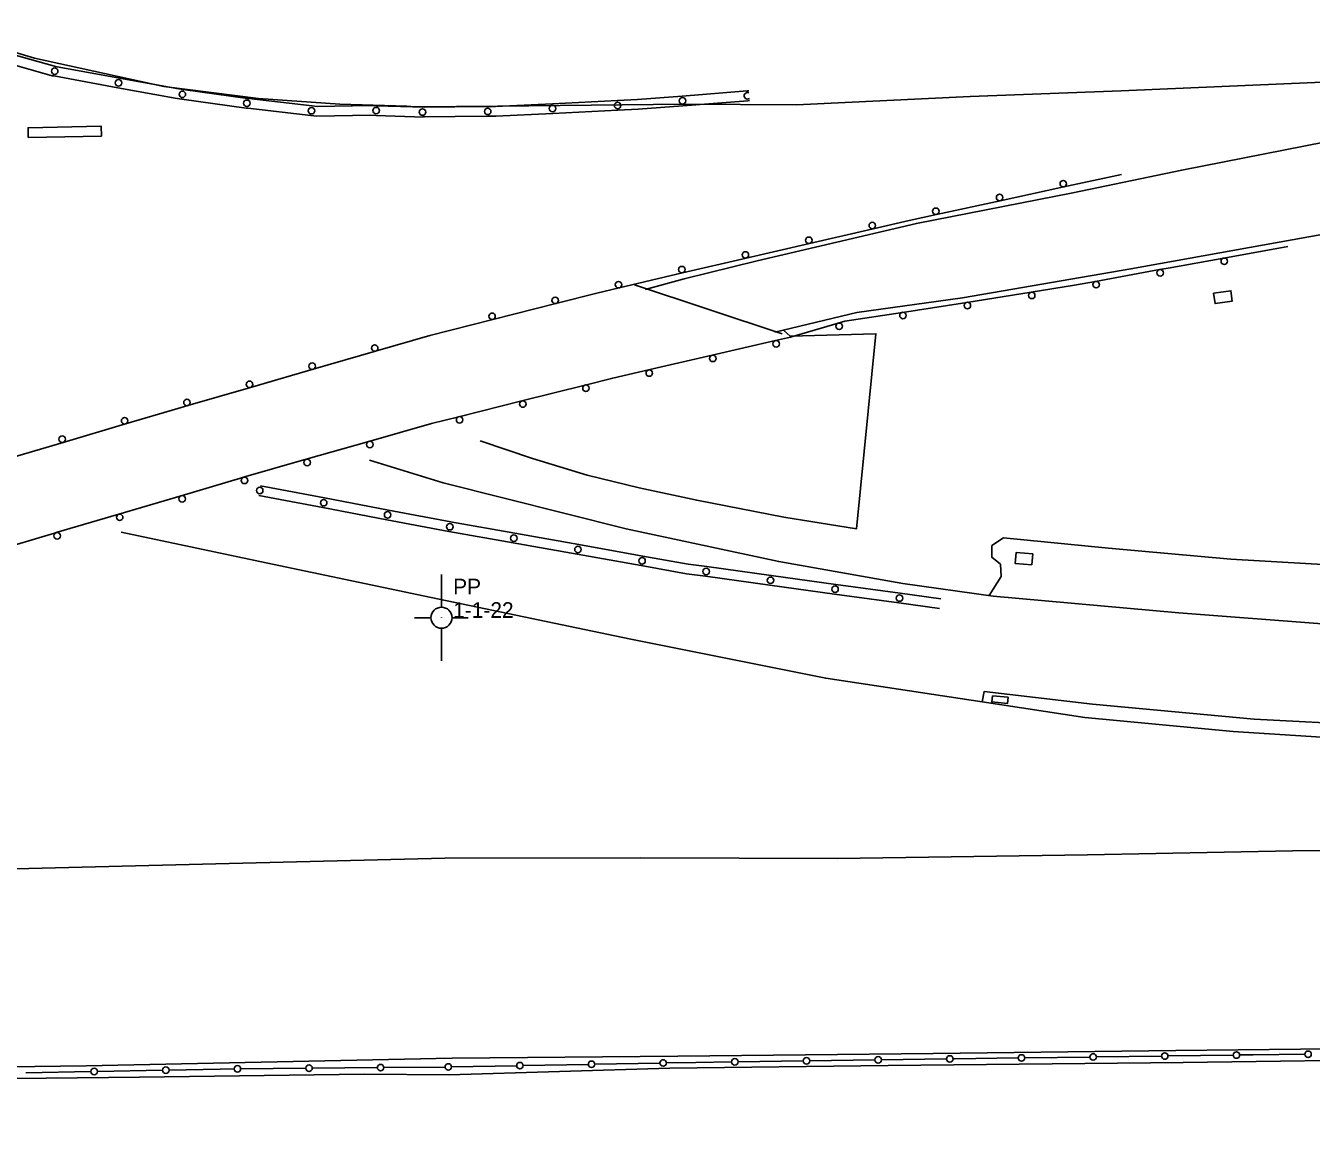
# Model space of a CAD drawing. Extents: x 2402803 to 2427059, y 6985292 to 6997652.
# Drawn here: x 2425143.7 to 2425538.3, y 6991497.3 to 6991834.5 of the extents above; entities that cross this region are included whole.
import ezdxf

# ---------------------------------------------------------------- set-up
doc = ezdxf.new("R2010")
doc.units = 0
for name, color, linetype in [('p_control ground ctrl', 7, 'Continuous'), ('p_drainage conc drain', 7, 'Continuous'), ('p_drainage riprap', 7, 'Continuous'), ('p_road - paved curb', 7, 'Continuous'), ('p_road bridge end', 7, 'Continuous'), ('p_road conc barrier', 7, 'Continuous'), ('p_road guard fences', 7, 'Continuous'), ('p_road guard rails', 7, 'Continuous'), ('p_structure ruins', 7, 'Continuous')]:
    doc.layers.add(name, color=color, linetype=linetype)

msp = doc.modelspace()

# ---------------------------------------------------------------- linework, layer by layer
at = {"layer": 'p_control ground ctrl'}
for p, q in [((2425271.3, 6991656.02), (2425271.32, 6991666.02)), ((2425268.06, 6991652.78), (2425263.06, 6991652.79)), ((2425271.3, 6991652.78), (2425271.3, 6991652.82)), ((2425274.54, 6991652.78), (2425279.54, 6991652.77)), ((2425271.3, 6991649.54), (2425271.28, 6991639.54))]:
    msp.add_line(p, q, dxfattribs=at)
msp.add_circle((2425271.3, 6991652.78), 3.24, dxfattribs=at)
at = {"layer": 'p_drainage conc drain'}
for points in [[(2425439.41, 6991659.62), (2425443.14, 6991665.49), (2425442.87, 6991669.2), (2425440.23, 6991671.35), (2425440.28, 6991674.93), (2425443.82, 6991677.28), (2425476.02, 6991674.13), (2425513.59, 6991670.74), (2425564.74, 6991667.79), (2425597.79, 6991665.44), (2425597.41, 6991662.04), (2425597.3, 6991658.17), (2425597.26, 6991652.91), (2425596.94, 6991648.1)], [(2425437.28, 6991626.94), (2425468.83, 6991622.16), (2425514.34, 6991617.86), (2425563.69, 6991614.65), (2425613.98, 6991611.18), (2425657.05, 6991608.08), (2425705.53, 6991605.21), (2425744.25, 6991602.47), (2425794.1, 6991598.7), (2425854.82, 6991595.66), (2425915.44, 6991590.45), (2425962.48, 6991587.5)]]:
    msp.add_lwpolyline(points, dxfattribs=at)
at = {"layer": 'p_drainage riprap'}
msp.add_lwpolyline([(2425376.26, 6991741.05), (2425378.35, 6991739.17), (2425404.63, 6991739.95), (2425398.72, 6991680.11), (2425376.35, 6991683.69), (2425349.67, 6991688.84), (2425332.03, 6991692.65), (2425316.01, 6991696.5), (2425299.28, 6991701.65), (2425283.22, 6991707.06)], dxfattribs=at)
at = {"layer": 'p_road - paved curb'}
for points in [[(2424758.9, 6992131.05), (2424770.61, 6992110.22), (2424784.16, 6992087.86), (2424796.75, 6992067.86), (2424811.17, 6992048.09), (2424829.81, 6992023.47), (2424846.56, 6992004.24), (2424867.57, 6991981.85), (2424891.23, 6991959.28), (2424919.73, 6991935.06), (2424951.06, 6991911.75), (2424975.51, 6991895.48), (2424997.64, 6991880.71), (2425025.52, 6991869.49), (2425059.53, 6991852.54), (2425093.5, 6991840.41), (2425146.38, 6991824.55), (2425186.03, 6991815.86), (2425215.12, 6991812.16), (2425240.14, 6991810.43), (2425260.69, 6991809.77), (2425263.14, 6991809.59)], [(2426371.81, 6991831.46), (2426315.96, 6991830.34), (2426270.9, 6991829.73), (2426220.32, 6991829.41), (2426154.42, 6991827.74), (2426088.33, 6991828.08), (2426009.11, 6991825.67), (2425947.32, 6991824.73), (2425892.45, 6991823.66), (2425831.57, 6991820.54), (2425777.45, 6991813.78), (2425766.68, 6991813.23), (2425728.7, 6991804.48), (2425672.29, 6991793.11), (2425619.95, 6991784.49), (2425541.53, 6991770.42), (2425482.92, 6991759.88), (2425431.21, 6991750.94), (2425398.84, 6991746.48), (2425373.59, 6991740.41)], [(2425333.79, 6991753.51), (2425345.84, 6991756.83), (2425368.19, 6991762.33), (2425417.06, 6991773.81), (2425465.13, 6991783.22), (2425498.51, 6991790.19), (2425542.78, 6991798.92), (2425569.78, 6991806.47), (2425572.17, 6991811.85), (2425568.66, 6991815.51), (2425558.64, 6991818.29), (2425539.4, 6991817.09), (2425479.95, 6991814.5), (2425433.6, 6991812.78), (2425380.24, 6991810.27), (2425345.87, 6991810.41), (2425288.61, 6991809.84), (2425263.14, 6991809.59)], [(2425249.18, 6991701.15), (2425271.85, 6991694.24)], [(2425271.85, 6991694.24), (2425327.96, 6991680.09), (2425374.84, 6991670), (2425412.95, 6991663.27), (2425440.61, 6991659.45), (2425497.59, 6991654.28), (2425541.62, 6991650.88), (2425597.65, 6991648.06), (2425683.3, 6991642.64), (2425757.22, 6991637.86), (2425823.22, 6991633.34), (2425896.23, 6991628.7), (2425962.36, 6991623.03), (2426026.15, 6991618.89), (2426109.37, 6991612.96), (2426180.51, 6991608.46), (2426248.67, 6991603.94), (2426333.4, 6991599.19), (2426394.26, 6991597.13), (2426457.46, 6991596.63)], [(2425268.14, 6991658.95), (2425219.46, 6991669.21), (2425173, 6991679.01)], [(2425591.77, 6991617.93), (2425520.8, 6991621.63), (2425471.12, 6991626.25), (2425437.83, 6991630.11), (2425437.28, 6991626.94), (2425389.23, 6991634.19), (2425329.38, 6991646.24), (2425268.14, 6991658.95)], [(2425007.9, 6991636.69), (2424991.23, 6991631.16), (2424966.23, 6991623.93), (2424928.17, 6991614.93), (2424896.41, 6991607.08), (2424860.97, 6991598.26), (2424821.78, 6991590.34), (2424772.41, 6991580.8), (2424714.88, 6991571.38), (2424714.68, 6991567.9), (2424755.58, 6991568.19), (2424819.3, 6991569.33), (2424879.21, 6991570.02), (2424942.46, 6991570.69), (2425014.95, 6991572.62), (2425123.99, 6991575.32), (2425202.02, 6991577.27), (2425272.29, 6991578.99)], [(2425272.29, 6991578.99), (2425332.47, 6991579.04), (2425392.87, 6991578.83), (2425469.64, 6991580), (2425532.5, 6991581.23), (2425595.95, 6991581.97)], [(2425274.55, 6991517.59), (2425343.83, 6991518.19), (2425422.19, 6991518.97), (2425496.73, 6991519.95), (2425573.23, 6991520.73), (2425661.44, 6991521.95), (2425735.67, 6991522.82), (2425827.24, 6991524.28), (2425915.21, 6991525.24), (2426012.16, 6991526.68), (2426108.13, 6991527.64), (2426213.75, 6991529.72), (2426297.51, 6991530.6), (2426392.07, 6991531.23), (2426458.87, 6991532.45)], [(2425273.64, 6991512.46), (2425341.42, 6991514.53), (2425408.43, 6991515.36), (2425499.01, 6991516.25), (2425573.58, 6991517.31), (2425639.92, 6991518.13), (2425723.04, 6991519.09), (2425822.41, 6991520.72), (2425907.7, 6991521.56), (2426009.69, 6991522.6), (2426135, 6991524.42), (2426259.67, 6991526.43), (2426376.91, 6991527.51), (2426458.89, 6991528.85)], [(2424084.41, 6991499.76), (2424172.14, 6991502.62), (2424235.48, 6991503.9), (2424316.39, 6991504.22), (2424393.73, 6991505.05), (2424463.56, 6991506.36), (2424539.37, 6991507.56), (2424610.66, 6991508.25), (2424700.7, 6991509.34), (2424765.14, 6991509.98), (2424839.21, 6991510.65), (2424916.88, 6991511.69), (2424990.56, 6991512.75), (2425075.39, 6991514.09), (2425162.26, 6991515.2), (2425274.55, 6991517.59)], [(2424085.01, 6991497.29), (2424135.54, 6991498.41), (2424196.66, 6991499.85), (2424252.67, 6991500.13), (2424299.29, 6991500.71), (2424351.54, 6991502.16), (2424416.32, 6991502.97), (2424468.45, 6991503.65), (2424527.51, 6991503.8), (2424625.02, 6991504.87), (2424683.84, 6991505.47), (2424742.55, 6991505.5), (2424808.04, 6991506.53), (2424865.89, 6991507.78), (2424919.93, 6991508.1), (2424994.62, 6991509.24), (2425062.17, 6991510.03), (2425121.18, 6991511.1), (2425178.61, 6991511.73), (2425247.55, 6991512.66), (2425273.64, 6991512.46)]]:
    msp.add_lwpolyline(points, dxfattribs=at)
at = {"layer": 'p_road bridge end'}
msp.add_lwpolyline([(2425330.55, 6991754.94), (2425375.84, 6991739.95)], dxfattribs=at)
for points in [[(2425508.32, 6991752.43), (2425513.6, 6991753.18), (2425514.05, 6991749.99), (2425508.77, 6991749.24)], [(2425452.54, 6991669), (2425447.44, 6991669.4), (2425447.7, 6991672.78), (2425452.8, 6991672.38)], [(2425440.4, 6991628.81), (2425445.22, 6991628.37), (2425445.05, 6991626.49), (2425440.23, 6991626.93)]]:
    msp.add_lwpolyline(points, close=True, dxfattribs=at)
at = {"layer": 'p_road conc barrier'}
for p, q in [((2425152.84, 6991822.04), (2425172.46, 6991818.43)), ((2425152.3, 6991819.09), (2425171.91, 6991815.48)), ((2425191.96, 6991814.94), (2425211.77, 6991812.2)), ((2425345.16, 6991812.92), (2425365.09, 6991814.49)), ((2425365.09, 6991814.49), (2425365.64, 6991814.54)), ((2425191.55, 6991811.96), (2425211.36, 6991809.23)), ((2425251.3, 6991809.95), (2425266.04, 6991809.49)), ((2425265.47, 6991809.51), (2425285.46, 6991809.71)), ((2425305.33, 6991810.58), (2425325.3, 6991811.55)), ((2425345.4, 6991809.93), (2425365.33, 6991811.5)), ((2425365.33, 6991811.5), (2425365.87, 6991811.54)), ((2425251.2, 6991806.95), (2425265.95, 6991806.49)), ((2425265.5, 6991806.51), (2425285.49, 6991806.71)), ((2425305.47, 6991807.58), (2425325.45, 6991808.55)), ((2425215.79, 6991693.29), (2425235.42, 6991689.56)), ((2425215.23, 6991690.35), (2425234.86, 6991686.61)), ((2425235.42, 6991689.56), (2425255.05, 6991685.82)), ((2425234.86, 6991686.61), (2425254.49, 6991682.88)), ((2425255.05, 6991685.82), (2425274.14, 6991682.19)), ((2425254.49, 6991682.88), (2425273.58, 6991679.25)), ((2425273.6, 6991679.24), (2425293.27, 6991675.76)), ((2425274.12, 6991682.2), (2425293.79, 6991678.71)), ((2425293.27, 6991675.76), (2425312.94, 6991672.27)), ((2425293.79, 6991678.71), (2425313.46, 6991675.22)), ((2425313.46, 6991675.22), (2425333.13, 6991671.73)), ((2425312.94, 6991672.27), (2425332.61, 6991668.78)), ((2425352.73, 6991668.48), (2425372.52, 6991665.76)), ((2425352.32, 6991665.51), (2425372.11, 6991662.79)), ((2425372.52, 6991665.76), (2425392.31, 6991663.03)), ((2425372.11, 6991662.79), (2425391.9, 6991660.06)), ((2425391.9, 6991660.06), (2425411.7, 6991657.34)), ((2425392.31, 6991663.03), (2425412.11, 6991660.31)), ((2425412.11, 6991660.31), (2425424.62, 6991658.59)), ((2425411.7, 6991657.34), (2425424.21, 6991655.61))]:
    msp.add_line(p, q, dxfattribs=at)
for points in [[(2425133.83, 6991827.32), (2425152.48, 6991822.1), (2425152.84, 6991822.04)], [(2425133.03, 6991824.43), (2425151.81, 6991819.18), (2425152.3, 6991819.09)], [(2425172.46, 6991818.43), (2425190.04, 6991815.2), (2425191.96, 6991814.94)], [(2425171.91, 6991815.48), (2425189.56, 6991812.24), (2425191.55, 6991811.96)], [(2425211.77, 6991812.2), (2425212.21, 6991812.14), (2425231.56, 6991809.91)], [(2425231.56, 6991809.91), (2425233.17, 6991809.72), (2425249.38, 6991810.01), (2425251.3, 6991809.95)], [(2425285.46, 6991809.71), (2425287.87, 6991809.73), (2425305.33, 6991810.58)], [(2425325.3, 6991811.55), (2425331.5, 6991811.85), (2425345.16, 6991812.92)], [(2425325.45, 6991808.55), (2425331.69, 6991808.85), (2425345.4, 6991809.93)], [(2425211.36, 6991809.23), (2425211.83, 6991809.16), (2425231.22, 6991806.93)], [(2425231.22, 6991806.93), (2425233.02, 6991806.72), (2425249.36, 6991807.01), (2425251.2, 6991806.95)], [(2425285.49, 6991806.71), (2425287.96, 6991806.73), (2425305.47, 6991807.58)], [(2425333.13, 6991671.73), (2425346.99, 6991669.27), (2425352.73, 6991668.48)], [(2425332.61, 6991668.78), (2425346.53, 6991666.31), (2425352.32, 6991665.51)]]:
    msp.add_lwpolyline(points, dxfattribs=at)
for centre in [(2425152.57, 6991820.56), (2425172.18, 6991816.96), (2425191.76, 6991813.45), (2425211.57, 6991810.71), (2425231.39, 6991808.42), (2425251.25, 6991808.45), (2425305.4, 6991809.08), (2425325.38, 6991810.05), (2425345.28, 6991811.43), (2425265.48, 6991808.01), (2425285.48, 6991808.21), (2425215.51, 6991691.82), (2425235.14, 6991688.09), (2425254.77, 6991684.35), (2425273.86, 6991680.72), (2425293.53, 6991677.23), (2425313.2, 6991673.74), (2425332.87, 6991670.25), (2425352.52, 6991667), (2425372.31, 6991664.27), (2425392.11, 6991661.55), (2425411.9, 6991658.82)]:
    msp.add_circle(centre, 1, dxfattribs=at)
msp.add_arc((2425365.21, 6991813), 1, 61.2739, 307.7312, dxfattribs=at)
at = {"layer": 'p_road guard fences'}
for p, q in [((2425406.34, 6991517.07), (2425426.33, 6991517.34)), ((2425450.32, 6991517.66), (2425470.31, 6991517.94)), ((2425472.31, 6991517.96), (2425492.3, 6991518.24)), ((2425494.3, 6991518.26), (2425514.3, 6991518.54)), ((2425143.68, 6991513.07), (2425163.67, 6991513.46)), ((2425165.67, 6991513.5), (2425185.67, 6991513.89)), ((2425209.66, 6991514.3), (2425229.64, 6991514.48)), ((2425231.64, 6991514.5), (2425251.63, 6991514.68)), ((2425253.62, 6991514.7), (2425272.4, 6991514.87)), ((2425274.4, 6991514.91), (2425294.39, 6991515.28)), ((2425296.39, 6991515.32), (2425316.38, 6991515.69)), ((2425318.38, 6991515.72), (2425338.37, 6991516.09)), ((2425362.36, 6991516.47), (2425382.35, 6991516.74)), ((2425384.35, 6991516.77), (2425404.34, 6991517.04))]:
    msp.add_line(p, q, dxfattribs=at)
for points in [[(2425428.33, 6991517.36), (2425428.76, 6991517.37), (2425448.32, 6991517.64)], [(2425516.3, 6991518.56), (2425520.43, 6991518.62), (2425536.29, 6991518.77)], [(2425187.67, 6991513.93), (2425203.36, 6991514.24), (2425207.66, 6991514.28)], [(2425340.37, 6991516.13), (2425349.41, 6991516.3), (2425360.36, 6991516.45)]]:
    msp.add_lwpolyline(points, dxfattribs=at)
for centre in [(2425361.36, 6991516.46), (2425383.35, 6991516.76), (2425405.34, 6991517.05), (2425427.33, 6991517.35), (2425449.32, 6991517.65), (2425471.31, 6991517.95), (2425493.3, 6991518.25), (2425515.3, 6991518.55), (2425537.29, 6991518.78), (2425164.67, 6991513.48), (2425186.67, 6991513.91), (2425208.66, 6991514.29), (2425230.64, 6991514.49), (2425252.63, 6991514.69), (2425273.4, 6991514.89), (2425295.39, 6991515.3), (2425317.38, 6991515.71), (2425339.37, 6991516.11)]:
    msp.add_circle(centre, 1, dxfattribs=at)
at = {"layer": 'p_road guard rails'}
for p, q in [((2425462.37, 6991785.04), (2425480, 6991788.86)), ((2425442.83, 6991780.8), (2425462.37, 6991785.04)), ((2425423.29, 6991776.57), (2425442.83, 6991780.8)), ((2425384.29, 6991767.68), (2425403.77, 6991772.18)), ((2425364.8, 6991763.18), (2425384.29, 6991767.68)), ((2425531.08, 6991766.76), (2425511.4, 6991763.2)), ((2425345.32, 6991758.67), (2425364.8, 6991763.18)), ((2425491.72, 6991759.63), (2425472.05, 6991756.01)), ((2425452.33, 6991752.72), (2425432.57, 6991749.6)), ((2425287.08, 6991744.34), (2425306.45, 6991749.24)), ((2425267.7, 6991739.44), (2425287.08, 6991744.34)), ((2425251.08, 6991734.62), (2425267.7, 6991739.44)), ((2425231.88, 6991729.04), (2425251.08, 6991734.62)), ((2425373.84, 6991737.87), (2425354.35, 6991733.37)), ((2425354.35, 6991733.37), (2425334.86, 6991728.88)), ((2425212.67, 6991723.46), (2425231.88, 6991729.04)), ((2425193.46, 6991717.89), (2425212.67, 6991723.46)), ((2425315.41, 6991724.22), (2425296.01, 6991719.36)), ((2425296.01, 6991719.36), (2425276.61, 6991714.49)), ((2425155.17, 6991706.62), (2425174.33, 6991712.28)), ((2425268.26, 6991712.4), (2425249.03, 6991706.9)), ((2425276.61, 6991714.49), (2425268.26, 6991712.4)), ((2425249.03, 6991706.9), (2425229.81, 6991701.41)), ((2425136, 6991700.95), (2425155.17, 6991706.62)), ((2425229.81, 6991701.41), (2425210.58, 6991695.91)), ((2425191.41, 6991690.25), (2425172.24, 6991684.57)), ((2425172.24, 6991684.57), (2425153.07, 6991678.9))]:
    msp.add_line(p, q, dxfattribs=at)
for points in [[(2425403.77, 6991772.18), (2425414.89, 6991774.75), (2425423.29, 6991776.57)], [(2425511.4, 6991763.2), (2425494.36, 6991760.11), (2425491.72, 6991759.63)], [(2425325.86, 6991754.05), (2425343.52, 6991758.26), (2425345.32, 6991758.67)], [(2425306.45, 6991749.24), (2425318.94, 6991752.4), (2425325.86, 6991754.05)], [(2425472.05, 6991756.01), (2425465.59, 6991754.82), (2425452.33, 6991752.72)], [(2425412.81, 6991746.52), (2425395.14, 6991743.8), (2425393.11, 6991743.21)], [(2425432.57, 6991749.6), (2425426.66, 6991748.66), (2425412.81, 6991746.52)], [(2425393.11, 6991743.21), (2425378.44, 6991738.93), (2425373.84, 6991737.87)], [(2425334.86, 6991728.88), (2425323.85, 6991726.34), (2425315.41, 6991724.22)], [(2425174.33, 6991712.28), (2425190.33, 6991717.01), (2425190.33, 6991716.98), (2425193.46, 6991717.89)], [(2425210.58, 6991695.91), (2425209.66, 6991695.65), (2425191.41, 6991690.25)], [(2425153.07, 6991678.9), (2425152.47, 6991678.72), (2425133.94, 6991673.17)]]:
    msp.add_lwpolyline(points, dxfattribs=at)
for centre in [(2425462.16, 6991786.02), (2425442.62, 6991781.78), (2425423.07, 6991777.55), (2425403.55, 6991773.16), (2425384.06, 6991768.65), (2425364.58, 6991764.15), (2425511.58, 6991762.21), (2425345.09, 6991759.65), (2425491.9, 6991758.64), (2425325.63, 6991755.02), (2425472.23, 6991755.03), (2425306.21, 6991750.21), (2425452.48, 6991751.73), (2425286.83, 6991745.31), (2425412.96, 6991745.54), (2425432.73, 6991748.61), (2425393.38, 6991742.25), (2425250.8, 6991735.58), (2425374.06, 6991736.89), (2425231.6, 6991730), (2425354.57, 6991732.4), (2425335.09, 6991727.9), (2425212.39, 6991724.43), (2425315.65, 6991723.25), (2425193.18, 6991718.85), (2425296.26, 6991718.39), (2425174.05, 6991713.24), (2425276.86, 6991713.52), (2425154.88, 6991707.58), (2425249.31, 6991705.94), (2425230.08, 6991700.45), (2425210.85, 6991694.95), (2425191.69, 6991689.29), (2425172.52, 6991683.61), (2425153.35, 6991677.94)]:
    msp.add_circle(centre, 1, dxfattribs=at)
at = {"layer": 'p_structure ruins'}
msp.add_lwpolyline([(2425144.46, 6991800.17), (2425166.92, 6991800.62), (2425166.86, 6991803.64), (2425144.4, 6991803.19)], close=True, dxfattribs=at)

# ---------------------------------------------------------------- texts
at = {"layer": 'p_control ground ctrl'}
for s, p in [('  PP', (2425271.32, 6991659.95)), ('  1-1-22', (2425271.32, 6991652.75))]:
    msp.add_text(s, height=4.8, dxfattribs=at).set_placement(p)

doc.saveas('drawing.dxf')
